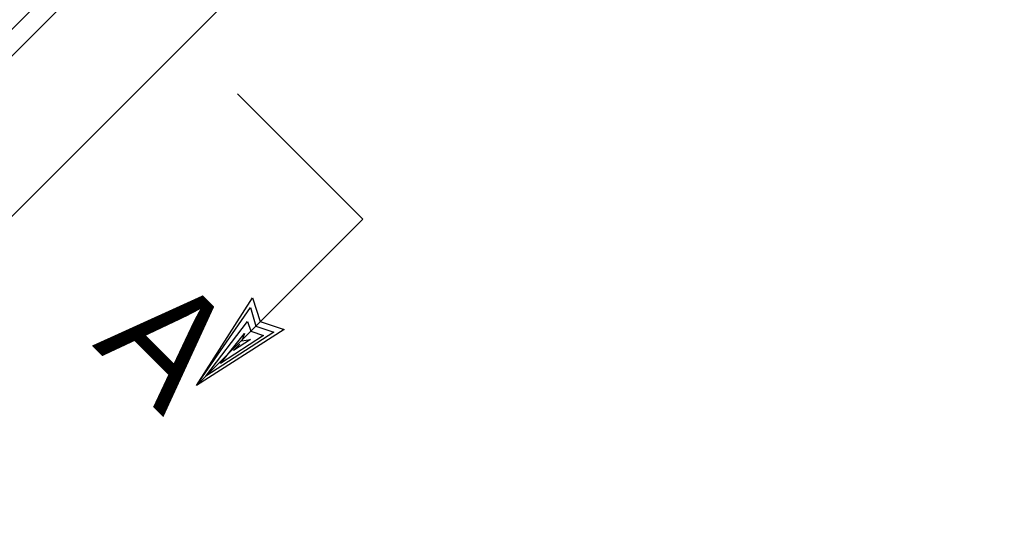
# Model space of a CAD drawing. Extents: x -0.08 to 2.83, y -0.03 to 1.92.
# Drawn here: x 0.4158 to 0.5277, y 1.327 to 1.3858 of the extents above; entities that cross this region are included whole.
import ezdxf

# ---------------------------------------------------------------- set-up
doc = ezdxf.new("R2010")
doc.units = 0
for name, color, linetype in [('50', 7, 'Continuous'), ('55', 7, 'Continuous'), ('57', 7, 'Continuous')]:
    doc.layers.add(name, color=color, linetype=linetype)

msp = doc.modelspace()

# ---------------------------------------------------------------- linework, layer by layer
at = {"layer": '50'}
for p, q in [((0.30931, 1.27596), (0.54531, 1.51199)), ((0.31847, 1.2668), (0.55291, 1.50128))]:
    msp.add_line(p, q, dxfattribs=at)
at = {"layer": '55'}
msp.add_line((0.30777, 1.27749), (0.52223, 1.49198), dxfattribs=at)
at = {"layer": '57'}
for p, q in [((0.44073, 1.37727), (0.45503, 1.36298)), ((0.45503, 1.36298), (0.43603, 1.34397)), ((0.43603, 1.34397), (0.44241, 1.354)), ((0.44241, 1.354), (0.44332, 1.35127)), ((0.43603, 1.34397), (0.44219, 1.35286)), ((0.44219, 1.35286), (0.44282, 1.35076)), ((0.4371, 1.34505), (0.44185, 1.35127)), ((0.44185, 1.35127), (0.44225, 1.35019)), ((0.44332, 1.35127), (0.44606, 1.35036)), ((0.44606, 1.35036), (0.43603, 1.34397)), ((0.44487, 1.35007), (0.4371, 1.34505)), ((0.43876, 1.34647), (0.44151, 1.3499)), ((0.44151, 1.3499), (0.44122, 1.34905)), ((0.44225, 1.35019), (0.44367, 1.34968)), ((0.44282, 1.35076), (0.44487, 1.35007)), ((0.44367, 1.34968), (0.43876, 1.34647)), ((0.44219, 1.34922), (0.44025, 1.34796)), ((0.44025, 1.34796), (0.44099, 1.3487)), ((0.44122, 1.34905), (0.44219, 1.34922))]:
    msp.add_line(p, q, dxfattribs=at)

# ---------------------------------------------------------------- texts
msp.add_text('A', height=0.01302, rotation=315, dxfattribs=at).set_placement((0.42406, 1.34854))

doc.saveas('drawing.dxf')
